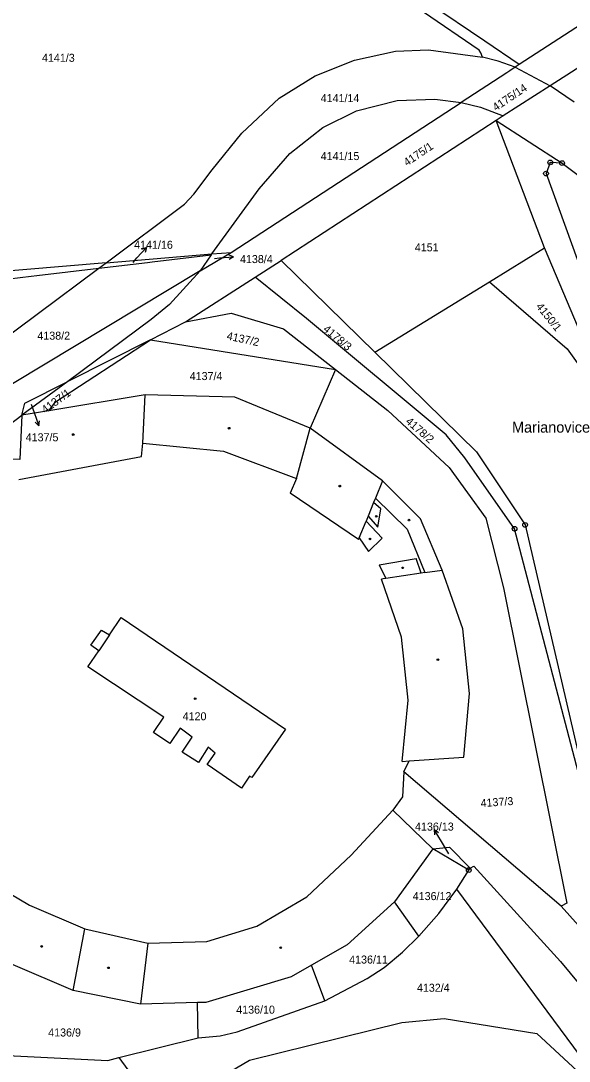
# Model space of a CAD drawing. Extents: x -733394 to -722299, y -1082822 to -1075049.
# Drawn here: x -729036 to -728919.5, y -1081265.2 to -1081044.3 of the extents above; entities that cross this region are included whole.
import ezdxf

# ---------------------------------------------------------------- set-up
doc = ezdxf.new("R2010")
doc.units = 0
for name, color, linetype in [('Hranice parcel', 7, 'Continuous'), ('Parcelní čísla', 7, 'Continuous'), ('Pop  PČ popisy', 7, 'Continuous'), ('Vnitřní kresba', 7, 'Continuous'), ('Značky bodu BP', 7, 'Continuous'), ('Značky budov', 7, 'Continuous')]:
    doc.layers.add(name, color=color, linetype=linetype)

msp = doc.modelspace()

# ---------------------------------------------------------------- linework, layer by layer
at = {"layer": 'Hranice parcel'}
for p, q in [((-728896.93, -1081032), (-728930.14, -1081053.63)), ((-728906.73, -1081047.26), (-728923.6, -1081058.13)), ((-728930.14, -1081053.63), (-728931.02, -1081054.2)), ((-728931.02, -1081054.2), (-728923.6, -1081058.13)), ((-728923.6, -1081058.13), (-728933.54, -1081064.53)), ((-728918.5, -1081061.59), (-728923.6, -1081058.13)), ((-728991.35, -1081093.49), (-728942.5, -1081061.68)), ((-728933.54, -1081064.53), (-728935.07, -1081065.52)), ((-728935.07, -1081065.52), (-728980.7, -1081095.24)), ((-728924.81, -1081092.52), (-728935.07, -1081065.52)), ((-728935.07, -1081065.52), (-728921.04, -1081074.55)), ((-728921.04, -1081074.55), (-728888.77, -1081098.94)), ((-728995.42, -1081093.83), (-728985.36, -1081080.02)), ((-729017.87, -1081095.7), (-729001.25, -1081083.29)), ((-728936.48, -1081099.72), (-728924.81, -1081092.52)), ((-729017.87, -1081095.7), (-728995.42, -1081093.83)), ((-728997.88, -1081097.42), (-728991.35, -1081093.49)), ((-728995.53, -1081093.99), (-728997.88, -1081097.42)), ((-728995.53, -1081093.99), (-728995.42, -1081093.83)), ((-728995.42, -1081093.83), (-728991.35, -1081093.49)), ((-728986.22, -1081098.78), (-728980.7, -1081095.24)), ((-728980.7, -1081095.24), (-728960.8, -1081114.72)), ((-729019.44, -1081096.86), (-729017.87, -1081095.7)), ((-729000.99, -1081108.25), (-728986.22, -1081098.78)), ((-728960.8, -1081114.72), (-728936.48, -1081099.72)), ((-729008.46, -1081112.04), (-729000.99, -1081108.25)), ((-729008.46, -1081112.04), (-729026.03, -1081120.94)), ((-729008.46, -1081112.04), (-728969.14, -1081118.38)), ((-728969.14, -1081118.38), (-728974.57, -1081130.83)), ((-729026.03, -1081120.94), (-729035.8, -1081128.06)), ((-729030.01, -1081127.11), (-729035.8, -1081128.06)), ((-728911.6, -1081226.99), (-728931.14, -1081152.17)), ((-728921.26, -1081232.31), (-728954.62, -1081203.82)), ((-728948.47, -1081220.12), (-728956.65, -1081231.42)), ((-728940.85, -1081224.66), (-728948.47, -1081220.12)), ((-728943.4, -1081228.73), (-728940.85, -1081224.66)), ((-728940.85, -1081224.66), (-728940.58, -1081224.24)), ((-728908.28, -1081276.14), (-728943.4, -1081228.73)), ((-728951.44, -1081238.69), (-728956.65, -1081231.42)), ((-728902.43, -1081253.39), (-728921.26, -1081232.31)), ((-728971.46, -1081252.39), (-728974.24, -1081244.85)), ((-728998.35, -1081260.28), (-728998.47, -1081252.78)), ((-729015.17, -1081264.48), (-728998.35, -1081260.28))]:
    msp.add_line(p, q, dxfattribs=at)
for points in [[(-728930.14, -1081053.63), (-728937.48, -1081048.65), (-728949.43, -1081040.58), (-728962.28, -1081031.82), (-728965.13, -1081030.04), (-728967.63, -1081029.15), (-728978.33, -1081026.86), (-728994.66, -1081023.36), (-728999.15, -1081022.21)], [(-728937.96, -1081052.07), (-728938.27, -1081051.12), (-728938.65, -1081050.56), (-728950.5, -1081042.48)], [(-729001.25, -1081083.29), (-728999.21, -1081081.12), (-728995.33, -1081075.96), (-728989.08, -1081068.2), (-728981.09, -1081060.75), (-728973.51, -1081055.99), (-728965.16, -1081052.69), (-728956.39, -1081050.77), (-728949.41, -1081050.5), (-728937.96, -1081052.07)], [(-728931.02, -1081054.2), (-728934.65, -1081052.89), (-728937.96, -1081052.07)], [(-728931.02, -1081054.2), (-728932.13, -1081054.92), (-728932.77, -1081055.34), (-728942.5, -1081061.68)], [(-728985.36, -1081080.02), (-728978.89, -1081072.47), (-728971.86, -1081066.98), (-728964.72, -1081063.47), (-728956.03, -1081061.22), (-728948.05, -1081060.95), (-728942.5, -1081061.68)], [(-728942.5, -1081061.68), (-728938.39, -1081062.63), (-728933.54, -1081064.53)], [(-728921.04, -1081074.55), (-728923.56, -1081074.39), (-728924.46, -1081076.76), (-728907.09, -1081124.63)], [(-729017.87, -1081095.7), (-729053.31, -1081098.66), (-729063.77, -1081097.53), (-729074.62, -1081091.2), (-729080.75, -1081085.45)], [(-728904.82, -1081218.42), (-728897.14, -1081188.39), (-728901.98, -1081146.37), (-728924.81, -1081092.52)], [(-729019.44, -1081096.86), (-729009.05, -1081095.62), (-729008.06, -1081095.5), (-728995.53, -1081093.99)], [(-729061.41, -1081134.06), (-729052.1, -1081127.29), (-729049.34, -1081122.87), (-729047.58, -1081118.68), (-729045.7, -1081116.38), (-729019.44, -1081096.86)], [(-728997.88, -1081097.42), (-729037.78, -1081121.43), (-729061.41, -1081134.06)], [(-729059.56, -1081101.68), (-729033.76, -1081098.58), (-729032.6, -1081098.44), (-729019.44, -1081096.86)], [(-728997.88, -1081097.42), (-729004.39, -1081104.58), (-729008.3, -1081107.77), (-729026.03, -1081120.94)], [(-728931.14, -1081152.17), (-728941.69, -1081137.09), (-728945.67, -1081132.25), (-728975.3, -1081107.54), (-728986.22, -1081098.78)], [(-728936.48, -1081099.72), (-728920, -1081113.97), (-728915.72, -1081119.94), (-728907.17, -1081139), (-728901.78, -1081159.51)], [(-729000.99, -1081108.25), (-728991.33, -1081106.4), (-728980.2, -1081109.72), (-728969.14, -1081118.38)], [(-729030.01, -1081127.11), (-729028.6, -1081125.22), (-729008.46, -1081112.04)], [(-728960.8, -1081114.72), (-728939.21, -1081135.88), (-728928.89, -1081151.35), (-728911.43, -1081226.59)], [(-728969.14, -1081118.38), (-728958.07, -1081127.06), (-728945.04, -1081139.19), (-728937.27, -1081149.93), (-728933.52, -1081164.76), (-728920.07, -1081231.67), (-728921.26, -1081232.31)], [(-729035.8, -1081128.06), (-729035.11, -1081125.54), (-729026.03, -1081120.94)], [(-728974.57, -1081130.83), (-728990.51, -1081124.24), (-729009.57, -1081123.75), (-729030.01, -1081127.11)], [(-729041.22, -1081143.67), (-729046.63, -1081139.71), (-729047.43, -1081138.31), (-729045.39, -1081135.32), (-729035.8, -1081128.06)], [(-729035.8, -1081128.06), (-729036.17, -1081137.48), (-729038.63, -1081137.38), (-729038.28, -1081141.01), (-729040.49, -1081143.01), (-729041.22, -1081143.67)], [(-728941.91, -1081200.65), (-728940.74, -1081187.19), (-728942.12, -1081173.44), (-728946.54, -1081160.95), (-728951.14, -1081150.07), (-728959.18, -1081142.03), (-728974.57, -1081130.83)], [(-728954.62, -1081203.82), (-728953.54, -1081201.49), (-728941.91, -1081200.65)], [(-728954.62, -1081203.82), (-728954.96, -1081209.07), (-728956.97, -1081211.92), (-728948.47, -1081220.12)], [(-728948.47, -1081220.12), (-728944.97, -1081219.81), (-728940.58, -1081224.24)], [(-728940.58, -1081224.24), (-728939.79, -1081223.8), (-728921.35, -1081244.04), (-728811.57, -1081376.56), (-728748.11, -1081449.93)], [(-728951.44, -1081238.69), (-728947.21, -1081233.86), (-728943.4, -1081228.73)], [(-728956.65, -1081231.42), (-728966.67, -1081240.55), (-728974.24, -1081244.85)], [(-728971.46, -1081252.39), (-728962.44, -1081247.71), (-728958.84, -1081245.31), (-728954.94, -1081242.06), (-728951.44, -1081238.69)], [(-728998.47, -1081252.78), (-729010.59, -1081253.11), (-729024.84, -1081250.2), (-729037.58, -1081244.74)], [(-728974.24, -1081244.85), (-728978.54, -1081247.31), (-728996.69, -1081252.74), (-728998.47, -1081252.78)], [(-728998.35, -1081260.28), (-728993.66, -1081259.87), (-728990.03, -1081258.97), (-728971.46, -1081252.39)], [(-729015.17, -1081264.48), (-729010.6, -1081270.76), (-728994.49, -1081269.18), (-728987.42, -1081264.99), (-728955.1, -1081256.99), (-728946.11, -1081256.17), (-728926.4, -1081259.35), (-728908.28, -1081276.14)], [(-729061.29, -1081259.55), (-729061.68, -1081262.86), (-729017.54, -1081265.07), (-729015.17, -1081264.48)]]:
    msp.add_lwpolyline(points, dxfattribs=at)
at = {"layer": 'Pop  PČ popisy'}
for p, q in [((-729011.32, -1081094.69), (-729009.31, -1081092.46)), ((-729009.31, -1081092.46), (-729010.35, -1081092.87)), ((-729009.31, -1081092.46), (-729009.61, -1081093.54)), ((-729012.15, -1081095.63), (-729011.32, -1081094.69)), ((-728994.84, -1081094.77), (-728993.81, -1081094.69)), ((-728993.81, -1081094.69), (-728990.82, -1081094.43)), ((-728990.82, -1081094.43), (-728991.86, -1081094.02)), ((-728990.82, -1081094.43), (-728991.77, -1081095.02)), ((-729033.76, -1081125.73), (-729033.15, -1081127.51)), ((-729033.15, -1081127.51), (-729032.17, -1081130.35)), ((-729032.17, -1081130.35), (-729032.97, -1081129.56)), ((-729032.17, -1081130.35), (-729032.03, -1081129.24)), ((-728946.66, -1081218.62), (-728948.21, -1081216.05)), ((-728948.21, -1081216.05), (-728947.26, -1081216.65)), ((-728948.21, -1081216.05), (-728948.12, -1081217.16)), ((-728945.1, -1081221.23), (-728946.66, -1081218.62))]:
    msp.add_line(p, q, dxfattribs=at)
at = {"layer": 'Vnitřní kresba'}
for p, q in [((-729010.06, -1081134.04), (-729009.57, -1081123.75)), ((-728977.44, -1081141.53), (-728974.57, -1081130.83)), ((-729010.36, -1081136.86), (-729010.06, -1081134.04)), ((-729010.06, -1081134.04), (-728992.93, -1081135.71)), ((-729036.42, -1081141.7), (-729010.36, -1081136.86)), ((-728992.93, -1081135.71), (-728977.44, -1081141.53)), ((-728977.44, -1081141.53), (-728978.78, -1081144.61)), ((-728959.18, -1081142.03), (-728960.68, -1081145.69)), ((-728964.25, -1081154.48), (-728978.78, -1081144.61)), ((-728960.68, -1081145.69), (-728961.06, -1081146.64)), ((-728960.68, -1081145.69), (-728953.92, -1081152.28)), ((-728961.06, -1081146.64), (-728962.23, -1081149.51)), ((-728959.5, -1081147.94), (-728961.06, -1081146.64)), ((-728960.16, -1081151.83), (-728959.5, -1081147.94)), ((-728964.1, -1081154.11), (-728962.65, -1081150.55)), ((-728962.23, -1081149.51), (-728962.65, -1081150.55)), ((-728959.25, -1081154.19), (-728962.65, -1081150.55)), ((-728962.23, -1081149.51), (-728960.16, -1081151.83)), ((-728953.92, -1081152.28), (-728950.18, -1081161.49)), ((-728964.25, -1081154.48), (-728964.1, -1081154.11)), ((-728964.1, -1081154.11), (-728962.14, -1081157.04)), ((-728962.14, -1081157.04), (-728959.25, -1081154.19)), ((-728959.9, -1081159.85), (-728952.04, -1081158.52)), ((-728950.97, -1081161.6), (-728952.04, -1081158.52)), ((-728959.9, -1081159.85), (-728958.44, -1081162.71)), ((-728950.97, -1081161.6), (-728958.44, -1081162.71)), ((-728950.18, -1081161.49), (-728950.97, -1081161.6)), ((-728950.18, -1081161.49), (-728946.54, -1081160.95)), ((-728959.02, -1081162.79), (-728959.41, -1081162.85)), ((-728955.16, -1081175.21), (-728959.41, -1081162.85)), ((-728958.44, -1081162.71), (-728959.02, -1081162.79)), ((-729017.14, -1081174.71), (-729014.66, -1081171.02)), ((-729014.66, -1081171.02), (-728979.75, -1081194.72)), ((-729021.1, -1081176.92), (-729018.85, -1081173.68)), ((-729017.14, -1081174.71), (-729019.43, -1081178.1)), ((-729018.85, -1081173.68), (-729017.14, -1081174.71)), ((-729019.43, -1081178.1), (-729021.1, -1081176.92)), ((-728953.76, -1081188.59), (-728955.16, -1081175.21)), ((-729021.74, -1081181.53), (-729019.43, -1081178.1)), ((-729005.62, -1081192.2), (-729021.74, -1081181.53)), ((-728954.99, -1081201.6), (-728953.76, -1081188.59)), ((-729007.81, -1081195.46), (-729005.62, -1081192.2)), ((-729002.12, -1081194.55), (-729004.31, -1081197.81)), ((-728999.63, -1081196.4), (-729002.12, -1081194.55)), ((-728979.75, -1081194.72), (-728986.94, -1081205.01)), ((-729004.31, -1081197.81), (-729007.81, -1081195.46)), ((-729001.71, -1081199.62), (-728999.63, -1081196.4)), ((-728996.19, -1081198.59), (-728998.28, -1081201.83)), ((-728994.72, -1081199.8), (-728996.19, -1081198.59)), ((-728998.28, -1081201.83), (-729001.71, -1081199.62)), ((-728996.41, -1081202.26), (-728994.72, -1081199.8)), ((-728954.99, -1081201.6), (-728953.54, -1081201.49)), ((-728989.15, -1081207.25), (-728996.41, -1081202.26)), ((-728987.4, -1081204.71), (-728989.15, -1081207.25)), ((-728986.94, -1081205.01), (-728987.4, -1081204.71)), ((-728965.82, -1081221.51), (-728956.97, -1081211.92)), ((-728975.22, -1081230.37), (-728965.82, -1081221.51)), ((-729038.32, -1081229.65), (-729034.12, -1081232.11)), ((-728985.85, -1081236.54), (-728975.22, -1081230.37)), ((-729034.12, -1081232.11), (-729022.41, -1081237.12)), ((-728996.48, -1081239.81), (-728985.85, -1081236.54)), ((-729024.84, -1081250.2), (-729022.41, -1081237.12)), ((-729022.41, -1081237.12), (-729008.99, -1081240.15)), ((-729008.99, -1081240.15), (-729010.59, -1081253.11)), ((-729008.99, -1081240.15), (-728996.48, -1081239.81))]:
    msp.add_line(p, q, dxfattribs=at)
at = {"layer": 'Značky bodu BP'}
for centre, radius in [((-728923.56, -1081074.39), 0.5), ((-728923.56, -1081074.39), 0.0303), ((-728921.04, -1081074.55), 0.5), ((-728921.04, -1081074.55), 0.0303), ((-728924.46, -1081076.76), 0.5), ((-728924.46, -1081076.76), 0.0303), ((-728928.89, -1081151.35), 0.5), ((-728931.14, -1081152.17), 0.5), ((-728931.14, -1081152.17), 0.0303), ((-728928.89, -1081151.35), 0.0303), ((-728940.85, -1081224.66), 0.5), ((-728940.85, -1081224.66), 0.0303)]:
    msp.add_circle(centre, radius, dxfattribs=at)
at = {"layer": 'Značky budov'}
for centre in [(-728991.75, -1081130.84), (-729024.86, -1081132.18), (-728968.25, -1081143.13), (-728960.5, -1081149.54), (-728953.56, -1081150.34), (-728961.84, -1081154.34), (-728954.9, -1081160.48), (-728947.42, -1081179.98), (-728998.96, -1081188.26), (-729031.54, -1081240.87), (-728980.8, -1081241.13), (-729017.38, -1081245.41)]:
    msp.add_circle(centre, 0.175, dxfattribs=at)

# ---------------------------------------------------------------- texts
at = {"layer": 'Parcelní čísla'}
for s, p in [('4141/3', (-729031.49, -1081053.03)), ('4141/14', (-728972.31, -1081061.6)), ('4141/15', (-728972.31, -1081073.9)), ('4141/16', (-729011.92, -1081092.73)), ('4151', (-728952.32, -1081093.28)), ('4138/4', (-728989.44, -1081095.77)), ('4138/2', (-729032.47, -1081112.03)), ('4137/4', (-729000.12, -1081120.61)), ('4137/5', (-729034.95, -1081133.61)), ('4120', (-729001.62, -1081192.85)), ('4136/13', (-728952.27, -1081216.27)), ('4136/12', (-728952.76, -1081231.03)), ('4136/11', (-728966.26, -1081244.5)), ('4132/4', (-728951.87, -1081250.49)), ('4136/10', (-728990.24, -1081255.14)), ('4136/9', (-729030.17, -1081259.99))]:
    msp.add_text(s, height=1.7, dxfattribs=at).set_placement(p)
for s, rotation, p in [('4175/14', 34, (-728935.1, -1081063.58)), ('4175/1', 34, (-728953.99, -1081075.27)), ('4150/1', 309, (-728926.69, -1081105.04)), ('4137/2', 348, (-728992.36, -1081111.99)), ('4178/3', 320, (-728971.94, -1081110.03)), ('4137/1', 36, (-729030.82, -1081127.8)), ('4178/2', 319, (-728954.41, -1081129.61)), ('4137/3', 4, (-728938.29, -1081211.3))]:
    msp.add_text(s, height=1.7, rotation=rotation, dxfattribs=at).set_placement(p)
at = {"layer": 'Pop  PČ popisy'}
msp.add_text('Marianovice', height=2.3, dxfattribs=at).set_placement((-728931.68, -1081131.77))

doc.saveas('drawing.dxf')
